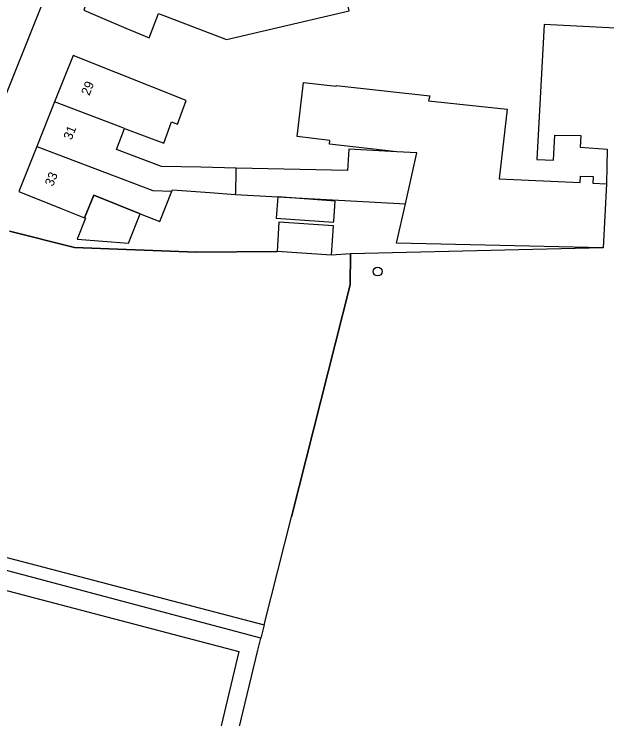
# Model space of a CAD drawing. Extents: x 162722 to 165099, y 384721 to 386283.
# Drawn here: x 164721.1 to 164785.9, y 385227.9 to 385304.9 of the extents above; entities that cross this region are included whole.
import ezdxf

# ---------------------------------------------------------------- set-up
doc = ezdxf.new("R2010")
doc.units = 0
for name, color, linetype in [('IMGEO_Boom', 7, 'Continuous'), ('IMGEO_Fietspad_gesloten', 7, 'Continuous'), ('IMGEO_Grasland_agrarisch', 7, 'Continuous'), ('IMGEO_Groenvoorziening', 7, 'Continuous'), ('IMGEO_Haag', 7, 'Continuous'), ('IMGEO_Hek', 7, 'Continuous'), ('IMGEO_Pand', 7, 'Continuous'), ('IMGEO_Pand_nummerreeks', 7, 'Continuous'), ('IMGEO_Pand_overbouw', 7, 'Continuous')]:
    doc.layers.add(name, color=color, linetype=linetype)

msp = doc.modelspace()

# ---------------------------------------------------------------- linework, layer by layer
at = {"layer": 'IMGEO_Boom'}
msp.add_circle((164760.833, 385276.804), 0.489, dxfattribs=at)
at = {"layer": 'IMGEO_Fietspad_gesloten'}
msp.add_lwpolyline([(164714.747, 385282.315), (164716.602, 385286.921), (164720.299, 385296.244), (164724.507, 385306.867), (164729.039, 385318.341)], dxfattribs=at)
at = {"layer": 'IMGEO_Grasland_agrarisch'}
for points in [[(164749.844, 385278.982), (164741.005, 385278.904), (164727.725, 385279.442), (164720.614, 385281.22)], [(164748.439, 385238.196), (164751.427, 385250), (164757.843, 385275.356), (164757.859, 385278.722)], [(164757.859, 385278.722), (164755.811, 385278.584)], [(164705.694, 385249.389), (164748.439, 385238.196)]]:
    msp.add_lwpolyline(points, dxfattribs=at)
at = {"layer": 'IMGEO_Groenvoorziening'}
for points in [[(164785.908, 385290.175), (164785.847, 385286.398)], [(164785.466, 385279.385), (164757.859, 385278.722)], [(164748.439, 385238.196), (164748.068, 385236.73)]]:
    msp.add_lwpolyline(points, dxfattribs=at)
at = {"layer": 'IMGEO_Haag'}
for points in [[(164748.068, 385236.73), (164705.089, 385248.163)], [(164695.506, 385216.256), (164698.904, 385230.586), (164706.144, 385245.654), (164745.662, 385235.305), (164741.645, 385218.276), (164743.536, 385217.83)], [(164743.831, 385219.066), (164747.743, 385235.445), (164748.068, 385236.73)]]:
    msp.add_lwpolyline(points, dxfattribs=at)
at = {"layer": 'IMGEO_Hek'}
for points in [[(164720.614, 385281.22), (164727.725, 385279.442), (164741.005, 385278.904), (164749.844, 385278.982)], [(164757.859, 385278.722), (164757.843, 385275.356), (164751.427, 385250)]]:
    msp.add_lwpolyline(points, dxfattribs=at)
at = {"layer": 'IMGEO_Pand'}
for points in [[(164730.894, 385310.849), (164730.032, 385308.608), (164729.487, 385308.818), (164728.47, 385306.177), (164728.975, 385305.983), (164728.74, 385305.375), (164733.337, 385303.408), (164735.876, 385302.322), (164736.907, 385305.001), (164744.332, 385302.144), (164757.722, 385305.295), (164756.882, 385308.861)], [(164786.827, 385303.374), (164779.009, 385303.789), (164778.226, 385289.056), (164780.033, 385288.96), (164780.199, 385291.716), (164783.039, 385291.677), (164782.949, 385290.381), (164785.908, 385290.175)], [(164733.199, 385292.436), (164737.483, 385290.816), (164738.337, 385293.149), (164738.983, 385292.897), (164739.931, 385295.483), (164732.235, 385298.563), (164727.592, 385300.421), (164725.554, 385295.329)], [(164762.928, 385289.877), (164755.563, 385290.733), (164755.61, 385291.136), (164752.055, 385291.549), (164752.742, 385297.459), (164756.297, 385297.045), (164756.308, 385297.138), (164766.52, 385295.997), (164766.399, 385295.458), (164774.984, 385294.552), (164774.12, 385286.928), (164782.963, 385286.528), (164782.995, 385287.234), (164784.384, 385287.171), (164784.352, 385286.466), (164785.847, 385286.398)], [(164725.554, 385295.329), (164723.608, 385290.466)], [(164733.199, 385292.436), (164732.811, 385292.583), (164725.554, 385295.329)], [(164745.374, 385288.11), (164741.514, 385288.19), (164737.216, 385288.279), (164732.313, 385290.134), (164733.199, 385292.436)], [(164723.608, 385290.466), (164721.638, 385285.542), (164726.281, 385283.684), (164728.834, 385282.663), (164729.826, 385285.142), (164734.892, 385283.115), (164737.04, 385282.256), (164738.37, 385285.578)], [(164723.608, 385290.466), (164736.262, 385285.671), (164738.37, 385285.578)], [(164762.928, 385289.877), (164757.682, 385290.161), (164757.534, 385287.835), (164745.374, 385288.11)], [(164763.87, 385284.214), (164765.117, 385289.758), (164762.928, 385289.877)], [(164745.325, 385285.217), (164745.328, 385285.409), (164745.368, 385287.78), (164745.374, 385288.11)], [(164738.37, 385285.578), (164738.431, 385285.73), (164742.507, 385285.427), (164745.325, 385285.217)], [(164785.847, 385286.398), (164785.466, 385279.385)], [(164745.325, 385285.217), (164749.923, 385284.968), (164763.87, 385284.214)], [(164749.922, 385284.957), (164749.767, 385282.618), (164755.997, 385282.203), (164756.047, 385282.298), (164756.185, 385284.472), (164749.922, 385284.957)], [(164785.466, 385279.385), (164762.899, 385279.895), (164763.87, 385284.214)], [(164755.811, 385278.584), (164756.015, 385281.794), (164750.048, 385282.192), (164749.844, 385278.982)], [(164755.811, 385278.584), (164749.844, 385278.982)]]:
    msp.add_lwpolyline(points, dxfattribs=at)
at = {"layer": 'IMGEO_Pand_overbouw'}
msp.add_lwpolyline([(164734.892, 385283.115), (164729.826, 385285.142), (164728.834, 385282.663), (164728.938, 385282.621), (164728.027, 385280.347), (164733.604, 385279.895)], close=True, dxfattribs=at)

# ---------------------------------------------------------------- texts
at = {"layer": 'IMGEO_Pand_nummerreeks'}
for s, rotation, p in [('29', 68.19344, (164729.338, 385295.956)), ('31', 68.19344, (164727.395, 385291.101)), ('33', 68.19063, (164725.369, 385286.036))]:
    msp.add_text(s, height=1, rotation=rotation, dxfattribs=at).set_placement(p)

doc.saveas('drawing.dxf')
